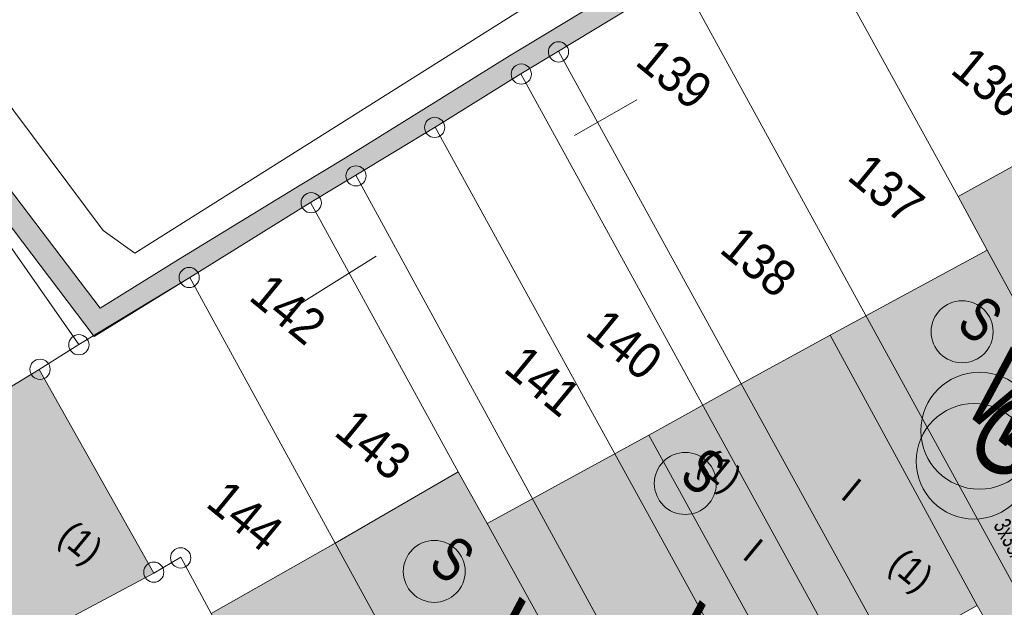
# Model space of a CAD drawing. Header units: metres. Extents: x -740 to 758, y -633 to 854.
# Tile 649 of 656: x 123 to 153, y -183 to -165. Entities that reach past the tile are written whole.
import ezdxf

# ---------------------------------------------------------------- set-up
doc = ezdxf.new("R2010")
doc.units = ezdxf.units.M
doc.header["$MEASUREMENT"] = 0
for name, color, linetype in [('Gas.LOVION', 7, 'Continuous'), ('Grundkarte.LOVION', 7, 'Continuous'), ('Grundkarte_Text.LOVION', 7, 'Continuous'), ('Strom.LOVION', 7, 'Continuous'), ('Wasser.LOVION', 7, 'Continuous')]:
    doc.layers.add(name, color=color, linetype=linetype)
doc.styles.add('ERSTELLTER_STIL_1', font='arial.ttf')

msp = doc.modelspace()

# ---------------------------------------------------------------- hatches: boundary and pattern name
at = {"layer": 'Grundkarte.LOVION', "linetype": 'Continuous', "lineweight": 18}
for color, points in [(254, [(146.272, -161.124), (142.617, -163.344), (138.851, -165.633), (137.679, -166.339), (135.032, -167.987), (132.608, -169.495), (131.213, -170.34), (127.447, -172.63), (125.023, -174.138), (110.641, -155.209), (110.148, -155.612), (124.842, -175.012), (127.797, -173.187), (131.531, -170.871), (132.926, -170.025), (135.382, -168.544), (138.029, -166.896), (139.201, -166.19), (142.967, -163.901), (146.59, -161.655)]), (9, [(151.552, -170.687), (152.453, -172.343), (157.35, -181.322), (158.581, -180.61), (161.383, -179.036), (155.59, -168.46)]), (9, [(153.632, -185.912), (158.434, -183.344), (157.35, -181.322), (152.453, -172.343), (147.597, -174.975), (152.139, -183.338)]), (254, [(144.848, -176.485), (149.448, -184.843), (152.139, -183.338), (147.597, -174.975)]), (254, [(117.533, -179.451), (118.649, -181.5), (120.839, -185.453), (126.682, -182.34), (123.14, -176.036)]), (254, [(146.588, -186.423), (149.448, -184.843), (144.848, -176.485), (141.988, -178.065)]), (9, [(136.994, -180.8), (141.772, -189.465), (143.002, -191.768), (147.99, -188.975), (146.588, -186.423), (141.988, -178.065)]), (9, [(132.295, -181.407), (137.91, -191.675), (141.772, -189.465), (136.994, -180.8), (136.099, -179.202)]), (9, [(129.505, -185.522), (134.074, -193.853), (137.91, -191.675), (132.295, -181.407), (128.459, -183.585)])]:
    msp.add_hatch(color=color, dxfattribs=at).paths.add_polyline_path(points)

# ---------------------------------------------------------------- linework, layer by layer
at = {"layer": 'Gas.LOVION', "color": 5, "linetype": 'Continuous', "lineweight": 18}
msp.add_circle((152.045, -178.877), 1.788, dxfattribs=at)
at = {"layer": 'Grundkarte.LOVION', "color": 253, "linetype": 'Continuous', "lineweight": 18}
for points in [[(160.403, -153.3), (158.117, -154.705), (154.319, -156.968), (150.526, -159.29), (146.59, -161.655), (142.967, -163.901), (139.201, -166.19), (138.029, -166.896), (135.382, -168.544), (132.926, -170.025), (131.531, -170.871), (127.797, -173.187), (124.365, -175.266), (108.761, -152.911), (130.087, -137.969), (136.364, -133.542)], [(154.319, -156.968), (150.526, -159.29), (146.59, -161.655), (142.967, -163.901), (141.684, -164.676), (141.462, -164.225), (141.063, -163.466), (140.741, -163.202), (126.098, -172.437), (125.113, -171.735), (115.76, -159.201), (115.96, -158.827), (119.644, -156.309), (119.769, -155.765), (119.334, -155.246), (118.757, -155.096), (114.835, -157.903), (110.309, -151.813), (122.592, -143.223), (123.769, -144.084), (133.252, -157.639), (140.334, -152.69), (150.762, -145.376)], [(55.601, -190.206), (68.844, -209.275), (74.844, -205.644), (79.946, -202.515), (66.251, -182.751), (76.98, -175.2), (87.519, -167.815), (98.222, -160.295), (108.761, -152.911), (124.365, -175.266), (123.14, -176.036), (117.533, -179.451), (113.183, -182.123), (108.054, -185.284), (104.596, -187.396), (102.198, -188.871), (91.908, -195.168), (95.575, -201.844), (103.805, -216.792), (89.302, -224.742), (87.646, -225.643), (86.272, -226.398), (68.712, -236.036), (57.832, -216.056)], [(103.805, -216.792), (95.575, -201.844), (91.908, -195.168), (102.198, -188.871), (104.596, -187.396), (108.054, -185.284), (113.183, -182.123), (117.533, -179.451), (123.14, -176.036), (124.365, -175.266), (127.797, -173.187), (131.531, -170.871), (132.926, -170.025), (135.382, -168.544), (138.029, -166.896), (139.201, -166.19), (142.967, -163.901), (146.59, -161.655), (150.526, -159.29), (154.319, -156.968)]]:
    msp.add_lwpolyline(points, dxfattribs=at)
at = {"layer": 'Grundkarte.LOVION', "color": 8, "linetype": 'Continuous', "lineweight": 18}
for points in [[(108.761, -152.911), (130.087, -137.969), (146.59, -161.655), (142.967, -163.901), (139.201, -166.19), (138.029, -166.896), (135.382, -168.544), (132.926, -170.025), (131.531, -170.871), (127.797, -173.187), (124.365, -175.266)], [(98.222, -160.295), (108.761, -152.911), (124.365, -175.266), (123.14, -176.036), (117.533, -179.451), (113.183, -182.123), (109.697, -176.996), (107.567, -173.953), (100.083, -163.01)], [(146.59, -161.655), (150.526, -159.29), (155.59, -168.46), (161.383, -179.036), (162.855, -181.7), (164.041, -183.859), (159.945, -186.092), (158.434, -183.344), (157.35, -181.322), (152.453, -172.343), (151.552, -170.687)], [(142.967, -163.901), (146.59, -161.655), (151.552, -170.687), (152.453, -172.343), (157.35, -181.322), (158.434, -183.344), (159.945, -186.092), (156.24, -188.11)], [(139.201, -166.19), (142.967, -163.901), (156.24, -188.11), (152.366, -190.203), (149.448, -184.843), (144.848, -176.485)], [(151.188, -190.85), (138.029, -166.896), (139.201, -166.19), (144.848, -176.485), (149.448, -184.843), (152.366, -190.203)], [(135.382, -168.544), (138.029, -166.896), (151.188, -190.85), (148.466, -192.328)], [(135.382, -168.544), (148.466, -192.328), (145.887, -193.762), (132.926, -170.025)], [(151.552, -170.687), (155.59, -168.46), (161.383, -179.036), (158.581, -180.61), (157.35, -181.322), (152.453, -172.343)], [(131.531, -170.871), (132.926, -170.025), (145.887, -193.762), (144.513, -194.517), (143.396, -192.469), (143.002, -191.768), (141.772, -189.465), (136.994, -180.8), (136.099, -179.202)], [(127.797, -173.187), (131.531, -170.871), (136.099, -179.202), (136.994, -180.8), (141.772, -189.465), (143.002, -191.768), (143.396, -192.469), (144.513, -194.517), (140.638, -196.61), (138.05, -191.898), (137.91, -191.675), (132.295, -181.407)], [(153.632, -185.912), (152.139, -183.338), (147.597, -174.975), (152.453, -172.343), (157.35, -181.322), (158.434, -183.344)], [(123.14, -176.036), (124.365, -175.266), (127.797, -173.187), (132.295, -181.407), (137.91, -191.675), (138.05, -191.898), (140.638, -196.61), (136.77, -198.762), (135.686, -196.74), (135.298, -196.098), (134.074, -193.853), (129.505, -185.522), (128.459, -183.585), (127.52, -181.844), (126.682, -182.34)], [(144.848, -176.485), (147.597, -174.975), (152.139, -183.338), (149.448, -184.843)], [(117.533, -179.451), (123.14, -176.036), (126.682, -182.34), (120.839, -185.453), (118.649, -181.5)], [(117.533, -179.451), (123.14, -176.036), (126.682, -182.34), (127.52, -181.844), (128.459, -183.585), (129.505, -185.522), (134.074, -193.853), (135.298, -196.098), (135.686, -196.74), (136.77, -198.762), (130.121, -202.397), (121.594, -186.827), (120.839, -185.453)], [(146.588, -186.423), (141.988, -178.065), (144.848, -176.485), (149.448, -184.843)], [(136.994, -180.8), (141.988, -178.065), (146.588, -186.423), (147.99, -188.975), (143.002, -191.768), (141.772, -189.465)], [(132.295, -181.407), (136.099, -179.202), (136.994, -180.8), (141.772, -189.465), (137.91, -191.675)], [(129.505, -185.522), (128.459, -183.585), (132.295, -181.407), (137.91, -191.675), (134.074, -193.853)]]:
    msp.add_lwpolyline(points, close=True, dxfattribs=at)
at = {"layer": 'Grundkarte.LOVION', "color": 7, "linetype": 'Continuous', "lineweight": 13}
msp.add_lwpolyline([(146.272, -161.124), (146.59, -161.655), (142.967, -163.901), (139.201, -166.19), (138.029, -166.896), (135.382, -168.544), (132.926, -170.025), (131.531, -170.871), (127.797, -173.187), (124.842, -175.012), (110.148, -155.612), (110.641, -155.209), (125.023, -174.138), (127.447, -172.63), (131.213, -170.34), (132.608, -169.495), (135.032, -167.987), (137.679, -166.339), (138.851, -165.633), (142.617, -163.344)], close=True, dxfattribs=at)
for points in [[(139.693, -168.802), (141.624, -167.697)], [(133.556, -172.535), (130.883, -174.215)]]:
    msp.add_lwpolyline(points, dxfattribs=at)
at = {"layer": 'Grundkarte.LOVION', "color": 9, "linetype": 'Continuous', "lineweight": 18}
for centre, radius in [((139.197, -166.213), 0.313), ((138.047, -166.899), 0.313), ((135.368, -168.549), 0.312), ((132.934, -170.049), 0.312), ((131.551, -170.879), 0.313), ((127.776, -173.191), 0.312), ((124.367, -175.272), 0.313), ((123.164, -176.032), 0.313), ((127.513, -181.865), 0.314), ((126.682, -182.307), 0.312)]:
    msp.add_circle(centre, radius, dxfattribs=at)
at = {"layer": 'Strom.LOVION', "color": 1, "linetype": 'Continuous', "lineweight": 18}
for centre, radius in [((151.678, -174.87), 0.959), ((143.118, -179.562), 0.959), ((135.355, -182.284), 0.957)]:
    msp.add_circle(centre, radius, dxfattribs=at)
at = {"layer": 'Wasser.LOVION', "color": 94, "linetype": 'Continuous', "lineweight": 18}
msp.add_circle((152.214, -177.931), 1.811, dxfattribs=at)

# ---------------------------------------------------------------- texts
at = {"layer": 'Gas.LOVION', "color": 5, "linetype": 'Continuous', "lineweight": 18, "insert": (151.632, -178.457), "char_height": 2.48985, "attachment_point": 7, "rotation": 320.5841, "style": 'ERSTELLTER_STIL_1'}
msp.add_mtext('{\\A1;\\W0.71561x;G}', dxfattribs=at)
at = {"layer": 'Grundkarte_Text.LOVION', "color": 7, "linetype": 'Continuous', "lineweight": 13, "attachment_point": 7, "style": 'ERSTELLTER_STIL_1'}
for s, insert, char_height, rotation in [('{\\A1;\\W0.89450x;139}', (141.516, -166.592), 1.12432, 320.5834), ('{\\A1;\\W0.89448x;136}', (151.266, -166.851), 1.12434, 320.5841), ('{\\A1;\\W0.89451x;137}', (148.072, -170.149), 1.12428, 320.5855), ('{\\A1;\\W0.89449x;138}', (144.123, -172.396), 1.1243, 320.5864), ('{\\A1;\\W0.89450x;142}', (129.579, -173.854), 1.12432, 320.5834), ('{\\A1;\\W0.89448x;140}', (139.973, -174.961), 1.12434, 320.5841), ('{\\A1;\\W0.89448x;141}', (137.457, -176.075), 1.12434, 320.5841), ('{\\A1;\\W0.89450x;143}', (132.204, -178.054), 1.12432, 320.5834), ('{\\A1;\\W0.89452x;(1)}', (143.284, -179.259), 0.83072, 320.5836), ('{\\A1;\\W0.89450x;144}', (128.251, -180.247), 1.12432, 320.5834), ('{\\A1;\\W0.89454x;I}', (147.884, -179.99), 0.83074, 320.5848), ('{\\A1;\\W0.89452x;(1)}', (123.522, -181.487), 0.83072, 320.5836), ('{\\A1;\\W0.89454x;I}', (144.845, -181.853), 0.83074, 320.5848), ('{\\A1;\\W0.89449x;(1)}', (149.201, -182.345), 0.83074, 320.5848)]:
    msp.add_mtext(s, dxfattribs=dict(at, insert=insert, char_height=char_height, rotation=rotation))
at = {"layer": 'Strom.LOVION', "color": 1, "linetype": 'Continuous', "lineweight": 18, "attachment_point": 7, "style": 'ERSTELLTER_STIL_1'}
for s, insert, char_height, rotation in [('{\\A1;\\W0.71556x;S}', (151.443, -174.74), 1.37442, 320.5841), ('{\\A1;\\W0.71559x;S}', (142.872, -179.435), 1.37445, 320.5829), ('{\\A1;\\W0.71559x;S}', (135.114, -182.159), 1.3744, 320.5839)]:
    msp.add_mtext(s, dxfattribs=dict(at, insert=insert, char_height=char_height, rotation=rotation))
at = {"layer": 'Strom.LOVION', "color": 5, "linetype": 'Continuous', "lineweight": 18, "insert": (152.625, -180.852), "char_height": 0.53356, "attachment_point": 7, "rotation": 298.2447, "style": 'ERSTELLTER_STIL_1'}
msp.add_mtext('{\\A1;\\W0.67980x;3x35/35 CU }', dxfattribs=at)
at = {"layer": 'Wasser.LOVION', "color": 94, "linetype": 'Continuous', "lineweight": 18, "attachment_point": 7, "style": 'ERSTELLTER_STIL_1'}
for s, insert, char_height, rotation in [('{\\A1;\\W0.71562x;W}', (151.598, -177.245), 2.48983, 320.5838), ('{\\A1;\\W0.71561x;W}', (136.409, -184.981), 2.48985, 320.5841), ('{\\A1;\\W0.71562x;W}', (141.976, -185.087), 2.4898, 320.5847)]:
    msp.add_mtext(s, dxfattribs=dict(at, insert=insert, char_height=char_height, rotation=rotation))

doc.saveas('drawing.dxf')
